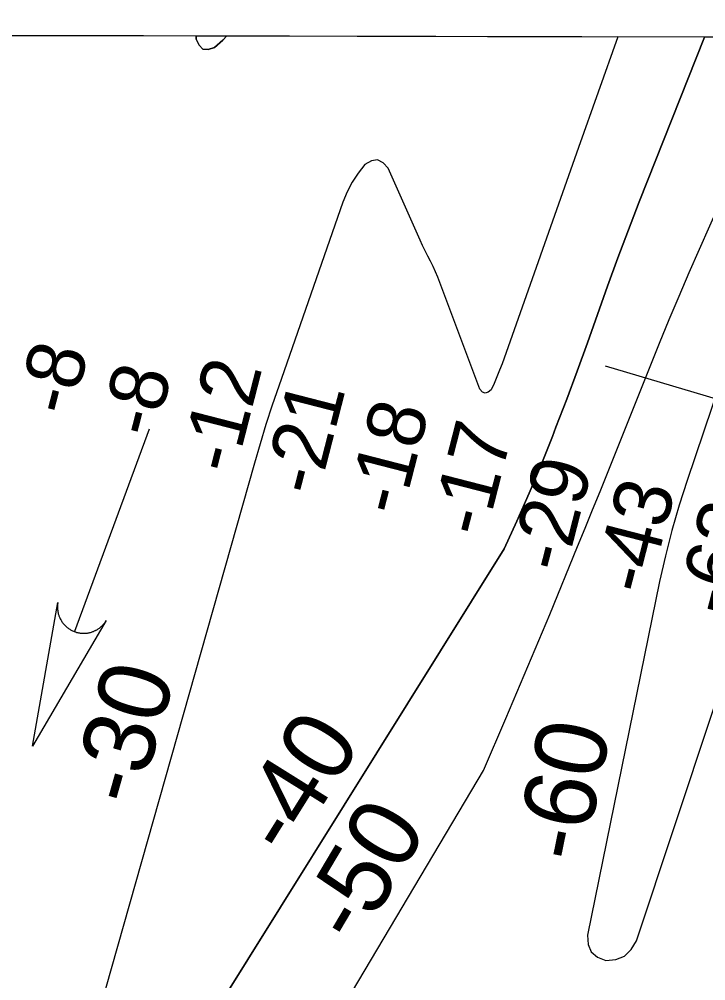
# Model space of a CAD drawing. Extents: x 3177385 to 3215275, y 903885 to 929304.
# Drawn here: x 3209538 to 3210336, y 926363 to 927480 of the extents above; entities that cross this region are included whole.
import ezdxf

# ---------------------------------------------------------------- set-up
doc = ezdxf.new("R2010")
doc.units = 0
for name, color, linetype in [('V-GRID-FRAM', 7, 'Continuous'), ('V-RIVR-RANG', 7, 'Continuous'), ('V-STRM-FLOW', 7, 'Continuous'), ('V-TOPO-DPTH', 7, 'Continuous'), ('V-TOPO-MAJR', 7, 'Continuous'), ('V-TOPO-MAJR-IDEN', 7, 'Continuous'), ('V-TOPO-MINR', 7, 'Continuous'), ('V-TOPO-MINR-IDEN', 7, 'Continuous')]:
    doc.layers.add(name, color=color, linetype=linetype)

msp = doc.modelspace()

# ---------------------------------------------------------------- linework, layer by layer
at = {"layer": 'V-GRID-FRAM'}
msp.add_lwpolyline([(3181653.7, 927525.9), (3181603.5, 909337.1), (3212939.2, 909264.2), (3212973.6, 927453), (3181653.7, 927525.9)], dxfattribs=at)
at = {"layer": 'V-RIVR-RANG'}
msp.add_line((3211273.2, 926762.6), (3210219.1, 927077), dxfattribs=at)
at = {"layer": 'V-STRM-FLOW'}
msp.add_line((3209688.8, 927003.6), (3209602.4, 926768.6), dxfattribs=at)
msp.add_lwpolyline([(3209639.2, 926781.7), (3209553.5, 926635.7), (3209582.8, 926802.4), (3209582.5, 926799.4), (3209582.4, 926796.4), (3209582.5, 926795.3), (3209582.5, 926794.2), (3209582.7, 926793), (3209582.9, 926791.8), (3209583.1, 926790.7), (3209583.4, 926789.3), (3209583.9, 926787.8), (3209584.2, 926787), (3209584.5, 926786), (3209585.1, 926784.6), (3209585.6, 926783.6), (3209586.2, 926782.5), (3209586.6, 926781.8), (3209587.1, 926781), (3209587.7, 926780.1), (3209588.2, 926779.3), (3209588.8, 926778.5), (3209589.3, 926777.8), (3209590.1, 926776.9), (3209590.9, 926776), (3209591.6, 926775.4), (3209592.4, 926774.6), (3209593.1, 926774), (3209593.8, 926773.4), (3209594.3, 926773), (3209595.1, 926772.4), (3209595.9, 926771.9), (3209596.8, 926771.3), (3209597.6, 926770.8), (3209598.4, 926770.4), (3209599.3, 926769.9), (3209600.1, 926769.5), (3209601.1, 926769.1), (3209602.4, 926768.6), (3209602.8, 926768.4), (3209603.3, 926768.2), (3209604, 926768), (3209604.7, 926767.8), (3209605.4, 926767.6), (3209606.1, 926767.5), (3209606.8, 926767.3), (3209607.4, 926767.2), (3209608.2, 926767.1), (3209608.9, 926767), (3209609.4, 926766.9), (3209610.8, 926766.8), (3209611.5, 926766.7), (3209612, 926766.7), (3209612.8, 926766.7), (3209613.5, 926766.7), (3209614.3, 926766.7), (3209615.2, 926766.8), (3209616, 926766.9), (3209616.7, 926766.9), (3209617.2, 926767), (3209618, 926767.1), (3209618.7, 926767.3), (3209619.4, 926767.4), (3209620.2, 926767.6), (3209621, 926767.8), (3209622, 926768.1), (3209622.7, 926768.3), (3209623.5, 926768.6), (3209624.2, 926768.9), (3209624.8, 926769.1), (3209625.5, 926769.4), (3209626.4, 926769.9), (3209626.5, 926769.9), (3209627, 926770.2), (3209627.4, 926770.4), (3209628, 926770.7), (3209628.8, 926771.2), (3209629.3, 926771.5), (3209629.9, 926771.9), (3209630.5, 926772.3), (3209631.1, 926772.7), (3209631.5, 926773.1), (3209632.1, 926773.5), (3209632.8, 926774.1), (3209633.3, 926774.5), (3209633.6, 926774.8), (3209633.9, 926775.1), (3209634.3, 926775.5), (3209634.7, 926775.9), (3209635.2, 926776.4), (3209635.6, 926776.9), (3209636, 926777.3), (3209636.6, 926778), (3209636.9, 926778.4), (3209637.4, 926779), (3209637.9, 926779.8), (3209638.3, 926780.3), (3209638.6, 926780.8), (3209638.8, 926781.2), (3209639, 926781.5)], close=True, dxfattribs=at)
at = {"layer": 'V-TOPO-DPTH'}
for points in [[(3209285.4, 927461.5), (3209743.4, 927460.5), (3209743.6, 927456.5), (3209746.9, 927449.6), (3209751.4, 927445.2), (3209757.6, 927444.8), (3209765, 927447.1), (3209774.6, 927455.7), (3209779.3, 927460.4), (3210233.3, 927459.3)], [(3209526.2, 925755.1), (3209550.5, 925831.1), (3209575.2, 925907.1), (3209600, 925983), (3209639.1, 926101.9), (3209644.6, 926118.3), (3209650.1, 926134.6), (3209655.8, 926150.9), (3210101.3, 926864.8), (3210116.1, 926897.1), (3210130.5, 926929.6), (3210144.2, 926962.4), (3210157.4, 926995.4), (3210161.5, 927006), (3210174, 927038.6), (3210186.2, 927071.3), (3210198, 927104.1), (3210209.7, 927137), (3210221.4, 927169.9), (3210233.3, 927202.7), (3210245.7, 927235.3), (3210258.3, 927267.8), (3210334.2, 927459.1)], [(3210671.4, 927458.3), (3210334.2, 927459.1), (3210258.3, 927267.8), (3210245.7, 927235.3), (3210233.3, 927202.7), (3210221.4, 927169.9), (3210209.7, 927137), (3210198, 927104.1), (3210186.2, 927071.3), (3210174, 927038.6), (3210161.5, 927006), (3210157.4, 926995.4), (3210144.2, 926962.4), (3210130.5, 926929.6), (3210116.1, 926897.1), (3210101.3, 926864.8), (3209655.8, 926150.9), (3209650.1, 926134.6), (3209644.6, 926118.3), (3209639.1, 926101.9), (3209600, 925983), (3209575.2, 925907.1), (3209550.5, 925831.1), (3209526.2, 925755.1)], [(3210233.3, 927459.3), (3210187.8, 927331), (3210098.9, 927079.8), (3210096, 927072.1), (3210092.9, 927064.4), (3210089.6, 927056.9), (3210086.1, 927049.4), (3210082.7, 927046.6), (3210079.3, 927045.5), (3210076.1, 927046.9), (3210073, 927050.1), (3210026.8, 927174), (3210024.3, 927180.3), (3210021.6, 927186.5), (3210018.7, 927192.6), (3210015.7, 927198.7), (3210012.6, 927204.7), (3210009.5, 927210.8), (3210006.6, 927216.9), (3210003.8, 927223.1), (3209966.8, 927306.9), (3209960.7, 927313.2), (3209954.3, 927316.5), (3209947.1, 927315.3), (3209939.5, 927311.1), (3209931.7, 927301), (3209924.7, 927290.5), (3209919, 927279.2), (3209914.1, 927267.5), (3209839.5, 927053.8), (3209831.9, 927031.6), (3209824.6, 927009.3), (3209817.8, 926986.8), (3209811.2, 926964.3), (3209617.8, 926281.5)], [(3210334.2, 927459.1), (3210233.3, 927459.3), (3210187.8, 927331), (3210098.9, 927079.8), (3210096, 927072.1), (3210092.9, 927064.4), (3210089.6, 927056.9), (3210086.1, 927049.4), (3210082.7, 927046.6), (3210079.3, 927045.5), (3210076.1, 927046.9), (3210073, 927050.1), (3210026.8, 927174), (3210024.3, 927180.3), (3210021.6, 927186.5), (3210018.7, 927192.6), (3210015.7, 927198.7), (3210012.6, 927204.7), (3210009.5, 927210.8), (3210006.6, 927216.9), (3210003.8, 927223.1), (3209966.8, 927306.9), (3209960.7, 927313.2), (3209954.3, 927316.5), (3209947.1, 927315.3), (3209939.5, 927311.1), (3209931.7, 927301), (3209924.7, 927290.5), (3209919, 927279.2), (3209914.1, 927267.5), (3209839.5, 927053.8), (3209831.9, 927031.6), (3209824.6, 927009.3), (3209817.8, 926986.8), (3209811.2, 926964.3), (3209617.8, 926281.5)], [(3209779.3, 927460.4), (3209774.6, 927455.7), (3209765, 927447.1), (3209757.6, 927444.8), (3209751.4, 927445.2), (3209746.9, 927449.6), (3209743.6, 927456.5), (3209743.4, 927460.5), (3209779.3, 927460.4)]]:
    msp.add_lwpolyline(points, dxfattribs=at)
at = {"layer": 'V-TOPO-MAJR'}
for points in [[(3210304.5, 927158.4), (3210316.2, 927185.6), (3210328.1, 927212.7), (3210340.2, 927239.8), (3210352.3, 927266.8), (3210364.5, 927293.8), (3210376.7, 927320.8), (3210439.1, 927458.9)], [(3209786.6, 926117.7), (3210077.2, 926607.4), (3210103.4, 926667.6), (3210129, 926728), (3210154.3, 926788.7), (3210186.7, 926867.6), (3210195.4, 926888.9), (3210204.1, 926910.2), (3210212.7, 926931.5), (3210221.3, 926952.8), (3210281.9, 927103.7), (3210293.1, 927131.1), (3210304.5, 927158.4)]]:
    msp.add_lwpolyline(points, dxfattribs=at)
at = {"layer": 'V-TOPO-MINR'}
for points in [[(3210334.2, 927459.1), (3210258.3, 927267.8), (3210245.7, 927235.3), (3210233.3, 927202.7), (3210221.4, 927169.9), (3210209.7, 927137), (3210198, 927104.1), (3210186.2, 927071.3), (3210174, 927038.6), (3210161.5, 927006), (3210157.4, 926995.4), (3210144.2, 926962.4), (3210130.5, 926929.6), (3210116.1, 926897.1), (3210101.3, 926864.8), (3209655.8, 926150.9), (3209650.1, 926134.6), (3209644.6, 926118.3), (3209639.1, 926101.9), (3209600, 925983), (3209575.2, 925907.1), (3209550.5, 925831.1), (3209526.2, 925755.1)], [(3210233.3, 927459.3), (3210187.8, 927331), (3210098.9, 927079.8), (3210096, 927072.1), (3210092.9, 927064.4), (3210089.6, 927056.9), (3210086.1, 927049.4), (3210082.7, 927046.6), (3210079.3, 927045.5), (3210076.1, 927046.9), (3210073, 927050.1), (3210026.8, 927174), (3210024.3, 927180.3), (3210021.6, 927186.5), (3210018.7, 927192.6), (3210015.7, 927198.7), (3210012.6, 927204.7), (3210009.5, 927210.8), (3210006.6, 927216.9), (3210003.8, 927223.1), (3209966.8, 927306.9), (3209960.7, 927313.2), (3209954.3, 927316.5), (3209947.1, 927315.3), (3209939.5, 927311.1), (3209931.7, 927301), (3209924.7, 927290.5), (3209919, 927279.2), (3209914.1, 927267.5), (3209839.5, 927053.8), (3209831.9, 927031.6), (3209824.6, 927009.3), (3209817.8, 926986.8), (3209811.2, 926964.3), (3209617.8, 926281.5)], [(3209779.3, 927460.4), (3209774.6, 927455.7), (3209765, 927447.1), (3209757.6, 927444.8), (3209751.4, 927445.2), (3209746.9, 927449.6), (3209743.6, 927456.5), (3209743.4, 927460.5)], [(3210420.1, 927258.1), (3210313.8, 926944.3), (3210304.6, 926915.3), (3210296.1, 926886.1), (3210288.7, 926856.6), (3210282, 926826.9), (3210198, 926416), (3210198.8, 926405.3), (3210202.3, 926396.6), (3210209.6, 926390.7), (3210219.5, 926386.7), (3210231.2, 926388), (3210241.2, 926391.9), (3210248.9, 926399.5), (3210255, 926409.6), (3210387.6, 926807.7)]]:
    msp.add_lwpolyline(points, dxfattribs=at)

# ---------------------------------------------------------------- texts
at = {"layer": 'V-RIVR-RANG'}
for s, p in [('-8', (3209599.2, 927016.8)), ('-12', (3209788.4, 926949.4)), ('-8', (3209695.9, 926991.5)), ('-21', (3209885, 926923.9)), ('-18', (3209982.4, 926900.9)), ('-17', (3210079.3, 926876.1)), ('-29', (3210171.9, 926834.8)), ('-43', (3210268.6, 926809.2)), ('-63', (3210365.3, 926784))]:
    msp.add_text(s, height=67, rotation=75.5828, dxfattribs=at).set_placement(p)
at = {"layer": 'V-TOPO-MAJR-IDEN'}
msp.add_text('-50', height=83, rotation=59.3177, dxfattribs=at).set_placement((3209931.1, 926401.9))
at = {"layer": 'V-TOPO-MINR-IDEN'}
for s, rotation, p in [('-30', 74.1864, (3209676, 926563.1)), ('-40', 58.0334, (3209851.8, 926504.2)), ('-60', 78.4469, (3210193.6, 926498))]:
    msp.add_text(s, height=83, rotation=rotation, dxfattribs=at).set_placement(p)

doc.saveas('drawing.dxf')
